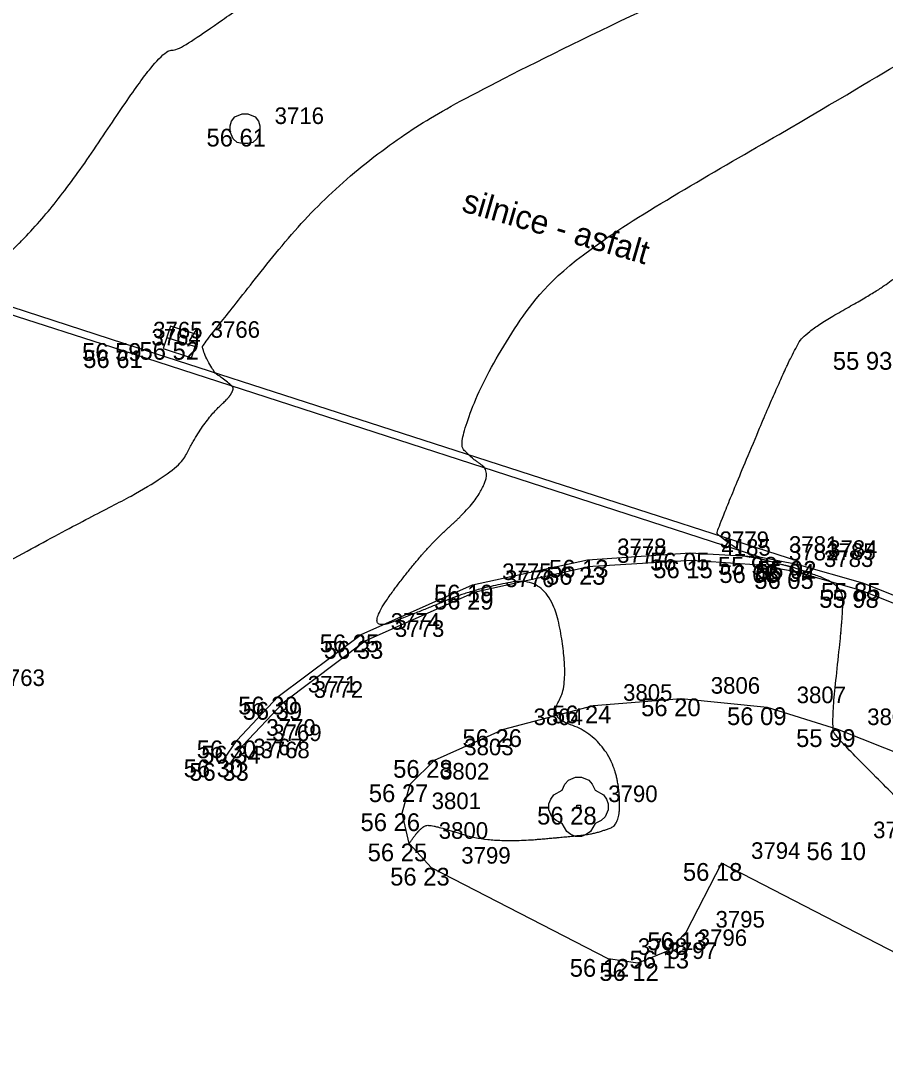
# Model space of a CAD drawing. Extents: x -704017 to -701500, y -1008977 to -1008450.
# Drawn here: x -701921.44 to -701906.84, y -1008881.79 to -1008864.33 of the extents above; entities that cross this region are included whole.
import ezdxf

# ---------------------------------------------------------------- set-up
doc = ezdxf.new("R2010")
doc.units = 0
for name, color, linetype in [('Z_body', 7, 'Continuous'), ('Z_body_cisla', 7, 'Continuous'), ('Z_body_vysky', 7, 'Continuous'), ('Z_chodnik', 7, 'Continuous'), ('Z_komunikace', 7, 'Continuous'), ('Z_obruby', 7, 'Continuous'), ('Z_popis', 7, 'Continuous'), ('Z_rozhrani_ploch', 7, 'Continuous'), ('Z_site_znaky_kanalizace', 7, 'Continuous'), ('Z_vrstevnice_hlavni', 7, 'Continuous'), ('Z_vrstevnice_vedlejsi', 7, 'Continuous'), ('Z_zelen_jednotliva', 7, 'Continuous')]:
    doc.layers.add(name, color=color, linetype=linetype)

# ---------------------------------------------------------------- blocks, each defined once
blk = doc.blocks.new('POINT_DISPLAY')
blk.add_line((0, 0), (0, 0))
blk = doc.blocks.new('Z24')
for p, q in [((-0.28, 0.28), (-0.23, 0.38)), ((-0.23, 0.38), (-0.17, 0.45)), ((-0.17, 0.45), (-0.05, 0.5)), ((-0.05, 0.5), (0.05, 0.5)), ((0.05, 0.5), (0.17, 0.45)), ((0.17, 0.45), (0.23, 0.38)), ((0.23, 0.38), (0.28, 0.28)), ((-0.47, 0.13), (-0.42, 0.2)), ((-0.42, 0.2), (-0.28, 0.28)), ((0.28, 0.28), (0.42, 0.2)), ((0.42, 0.2), (0.47, 0.13)), ((-0.5, 0.05), (-0.47, 0.13)), ((-0.5, -0.05), (-0.5, 0.05)), ((-0.03, -0.03), (-0.03, 0.03)), ((-0.03, 0.03), (0.03, 0.03)), ((0.03, 0.03), (0.03, -0.03)), ((0.47, 0.13), (0.5, 0.05)), ((0.5, 0.05), (0.5, -0.05)), ((-0.45, -0.17), (-0.5, -0.05)), ((-0.38, -0.23), (-0.45, -0.17)), ((0.03, -0.03), (-0.03, -0.03)), ((0.45, -0.17), (0.38, -0.23)), ((0.5, -0.05), (0.45, -0.17)), ((-0.28, -0.28), (-0.38, -0.23)), ((-0.2, -0.42), (-0.28, -0.28)), ((0.28, -0.28), (0.2, -0.42)), ((0.38, -0.23), (0.28, -0.28)), ((-0.13, -0.47), (-0.2, -0.42)), ((-0.05, -0.5), (-0.13, -0.47)), ((0.05, -0.5), (-0.05, -0.5)), ((0.13, -0.47), (0.05, -0.5)), ((0.2, -0.42), (0.13, -0.47))]:
    blk.add_line(p, q)
blk = doc.blocks.new('Z620')
for p, q in [((-0.23, 0.13), (-0.17, 0.2)), ((-0.17, 0.2), (-0.05, 0.25)), ((-0.05, 0.25), (0.05, 0.25)), ((0.05, 0.25), (0.17, 0.2)), ((0.17, 0.2), (0.23, 0.13)), ((-0.25, 0.05), (-0.23, 0.13)), ((-0.25, -0.05), (-0.25, 0.05)), ((0.23, 0.13), (0.25, 0.05)), ((0.25, 0.05), (0.25, -0.05)), ((-0.2, -0.17), (-0.25, -0.05)), ((-0.13, -0.23), (-0.2, -0.17)), ((0.2, -0.17), (0.13, -0.23)), ((0.25, -0.05), (0.2, -0.17)), ((-0.05, -0.25), (-0.13, -0.23)), ((0.05, -0.25), (-0.05, -0.25)), ((0.13, -0.23), (0.05, -0.25))]:
    blk.add_line(p, q)
blk = doc.blocks.new('Z38')
for p, q in [((0.25, 0.2), (-0.25, 0.2)), ((-0.25, 0.2), (-0.25, -0.2)), ((0.25, -0.2), (0.25, 0.2)), ((-0.25, 0), (0.25, 0)), ((-0.25, -0.2), (0.25, -0.2))]:
    blk.add_line(p, q)

msp = doc.modelspace()

# ---------------------------------------------------------------- linework, layer by layer
at = {"layer": 'Z_chodnik'}
for p, q in [((-701911.77, -1008875.9), (-701910.29, -1008875.78)), ((-701910.29, -1008875.78), (-701908.84, -1008875.93)), ((-701913.28, -1008876.3), (-701911.77, -1008875.9)), ((-701908.84, -1008875.93), (-701907.65, -1008876.3)), ((-701914.45, -1008876.82), (-701913.28, -1008876.3)), ((-701907.65, -1008876.3), (-701899.54, -1008879.54)), ((-701914.86, -1008877.23), (-701914.45, -1008876.82)), ((-701915, -1008877.72), (-701914.86, -1008877.23)), ((-701914.88, -1008878.23), (-701915, -1008877.72)), ((-701914.5, -1008878.64), (-701914.88, -1008878.23)), ((-701909.61, -1008878.56), (-701910.21, -1008879.73)), ((-701903.36, -1008881.79), (-701909.61, -1008878.56)), ((-701911.52, -1008880.18), (-701914.5, -1008878.64)), ((-701910.21, -1008879.73), (-701910.51, -1008880.04)), ((-701910.51, -1008880.04), (-701911.02, -1008880.25)), ((-701911.02, -1008880.25), (-701911.52, -1008880.18))]:
    msp.add_line(p, q, dxfattribs=at)
at = {"layer": 'Z_komunikace'}
for p, q in [((-701911.87, -1008873.44), (-701910.14, -1008873.32)), ((-701910.14, -1008873.32), (-701908.97, -1008873.39)), ((-701913.81, -1008873.86), (-701911.87, -1008873.44)), ((-701908.97, -1008873.39), (-701908.34, -1008873.51)), ((-701908.34, -1008873.51), (-701907.23, -1008873.83)), ((-701915.69, -1008874.7), (-701913.81, -1008873.86)), ((-701907.23, -1008873.83), (-701901.65, -1008876.04)), ((-701917.09, -1008875.75), (-701915.69, -1008874.7)), ((-701917.79, -1008876.49), (-701917.09, -1008875.75)), ((-701918.01, -1008876.81), (-701917.79, -1008876.49))]:
    msp.add_line(p, q, dxfattribs=at)
at = {"layer": 'Z_obruby'}
for p, q in [((-701932.12, -1008865.91), (-701919.73, -1008869.9)), ((-701919.73, -1008869.9), (-701908.97, -1008873.39)), ((-701910.11, -1008873.45), (-701911.87, -1008873.56)), ((-701908.97, -1008873.53), (-701910.11, -1008873.45)), ((-701913.76, -1008873.98), (-701911.87, -1008873.56)), ((-701908.97, -1008873.53), (-701908.38, -1008873.63)), ((-701908.38, -1008873.63), (-701907.26, -1008873.95)), ((-701915.62, -1008874.81), (-701913.76, -1008873.98)), ((-701907.26, -1008873.95), (-701901.71, -1008876.15)), ((-701916.99, -1008875.84), (-701915.62, -1008874.81)), ((-701917.69, -1008876.58), (-701916.99, -1008875.84)), ((-701917.89, -1008876.87), (-701917.69, -1008876.58))]:
    msp.add_line(p, q, dxfattribs=at)
at = {"layer": 'Z_rozhrani_ploch'}
for p, q in [((-701932.69, -1008865.57), (-701919.7, -1008869.78)), ((-701919.7, -1008869.78), (-701908.31, -1008873.46)), ((-701908.31, -1008873.46), (-701908.34, -1008873.51))]:
    msp.add_line(p, q, dxfattribs=at)
at = {"layer": 'Z_vrstevnice_hlavni'}
for points in [[(-701929.384, -1008871.468), (-701929.147, -1008871.428), (-701928.13, -1008870.949), (-701928.224, -1008870.582), (-701928.567, -1008869.667), (-701928.417, -1008869.51), (-701927.059, -1008868.509), (-701926.408, -1008868.016), (-701926.441, -1008867.739), (-701926.581, -1008867.636), (-701926.528, -1008867.567), (-701922.834, -1008864.245), (-701921.678, -1008862.488), (-701920.805, -1008862.562), (-701918.789, -1008861.094), (-701918.628, -1008860.876), (-701918.502, -1008860.743), (-701916.364, -1008860.27), (-701913.542, -1008859.552), (-701909.143, -1008858.871), (-701908.959, -1008859.239), (-701908.739, -1008859.67)], [(-701905.757, -1008881.069), (-701905.11, -1008880.886), (-701905.085, -1008880.316), (-701905.305, -1008879.365), (-701906.118, -1008877.984), (-701907.641, -1008876.474), (-701907.769, -1008876.263), (-701907.547, -1008874.31), (-701907.58, -1008873.859), (-701908.362, -1008873.575), (-701908.61, -1008873.519), (-701908.97, -1008873.418), (-701909.104, -1008873.397), (-701909.304, -1008873.37), (-701909.312, -1008873.279), (-701909.322, -1008873.272), (-701909.67, -1008873.021), (-701909.699, -1008872.967), (-701908.418, -1008869.91), (-701908.123, -1008869.542), (-701906.981, -1008868.902), (-701906.588, -1008868.608), (-701905.032, -1008867.614), (-701903.373, -1008866.559), (-701902.821, -1008866.747), (-701902.338, -1008866.928), (-701902.184, -1008866.907), (-701901.047, -1008867.14), (-701900.814, -1008867.198), (-701898.611, -1008867.293), (-701895.838, -1008867.382), (-701895.613, -1008867.447)]]:
    msp.add_open_spline(points, degree=2, dxfattribs=at)
at = {"layer": 'Z_vrstevnice_vedlejsi'}
for points in [[(-701930.686, -1008869.31), (-701929.974, -1008868.187), (-701929.894, -1008867.968), (-701930.34, -1008867.402), (-701930.762, -1008866.864), (-701930.689, -1008866.808), (-701930.743, -1008866.353), (-701930.777, -1008866.328), (-701930.692, -1008866.218), (-701924.744, -1008860.87), (-701924.261, -1008860.135), (-701922.828, -1008860.256), (-701921.82, -1008859.522), (-701921.406, -1008858.963), (-701921.082, -1008858.622), (-701919.186, -1008858.202), (-701918.366, -1008857.82), (-701917.54, -1008857.528), (-701915.507, -1008857.591), (-701912.256, -1008857.356), (-701909.528, -1008856.936), (-701909.437, -1008857.276), (-701909.288, -1008857.857)], [(-701927.52, -1008873.225), (-701927.57, -1008872.679), (-701927.559, -1008872.535), (-701923.745, -1008870.7), (-701922.849, -1008869.76), (-701922.361, -1008869.401), (-701922.127, -1008869.224), (-701922.139, -1008869.124), (-701922.385, -1008868.943), (-701922.365, -1008868.916), (-701920.923, -1008867.62), (-701919.096, -1008864.842), (-701918.783, -1008864.869), (-701917.163, -1008863.689), (-701913.471, -1008861.999), (-701908.42, -1008860.728), (-701908.175, -1008861.067), (-701907.823, -1008861.542), (-701907.772, -1008861.578), (-701907.533, -1008861.625), (-701907.143, -1008861.804), (-701904.869, -1008862.97)], [(-701924.05, -1008874.827), (-701921.253, -1008873.223), (-701918.793, -1008871.976), (-701918.496, -1008871.367), (-701918.18, -1008870.937), (-701917.929, -1008870.711), (-701917.846, -1008870.572), (-701917.851, -1008870.509), (-701918.117, -1008870.313), (-701918.17, -1008870.274), (-701918.383, -1008869.883), (-701918.333, -1008869.766), (-701915.932, -1008866.77), (-701912.64, -1008864.927), (-701907.353, -1008862.543), (-701907.084, -1008862.839), (-701906.609, -1008863.386), (-701906.531, -1008863.461), (-701906.37, -1008863.388), (-701906.181, -1008863.374), (-701905.303, -1008863.693), (-701903.572, -1008864.529), (-701902.002, -1008864.908)], [(-701914.88, -1008878.23), (-701914.68, -1008877.935), (-701914.48, -1008877.912), (-701913.508, -1008878.228), (-701911.926, -1008878.092), (-701911.658, -1008878.034), (-701911.297, -1008877.895), (-701911.371, -1008876.924), (-701911.833, -1008876.328), (-701912.525, -1008876.1), (-701912.168, -1008875.516), (-701912.5, -1008873.7), (-701913.78, -1008873.932), (-701914.586, -1008874.267), (-701915.69, -1008874.7), (-701914.656, -1008873.294), (-701913.835, -1008872.555), (-701913.565, -1008872.099), (-701913.581, -1008871.894), (-701913.719, -1008871.792), (-701913.92, -1008871.647), (-701914.041, -1008871.425), (-701913.376, -1008869.838), (-701912.028, -1008868.156), (-701906.805, -1008865.232), (-701905.833, -1008864.503), (-701905.344, -1008864.969), (-701904.718, -1008865.4), (-701903.627, -1008865.391), (-701903.555, -1008865.381), (-701903.511, -1008865.39), (-701900.364, -1008866.173), (-701900.128, -1008866.183), (-701899.831, -1008866.193), (-701898.48, -1008866.58)]]:
    msp.add_open_spline(points, degree=2, dxfattribs=at)

# ---------------------------------------------------------------- block references
at = {"layer": 'Z_body'}
for p in [(-701917.65, -1008866.16), (-701919.7, -1008869.78), (-701918.73, -1008869.76), (-701919.73, -1008869.9), (-701907.03, -1008869.93), (-701910.14, -1008873.32), (-701911.87, -1008873.44), (-701910.11, -1008873.45), (-701908.97, -1008873.39), (-701908.34, -1008873.51), (-701908.31, -1008873.46), (-701911.87, -1008873.56), (-701908.97, -1008873.53), (-701908.38, -1008873.63), (-701913.81, -1008873.86), (-701907.23, -1008873.83), (-701913.76, -1008873.98), (-701907.26, -1008873.95), (-701915.69, -1008874.7), (-701915.62, -1008874.81), (-701917.09, -1008875.75), (-701910.29, -1008875.78), (-701916.99, -1008875.84), (-701911.77, -1008875.9), (-701908.84, -1008875.93), (-701913.28, -1008876.3), (-701907.65, -1008876.3), (-701917.79, -1008876.49), (-701917.69, -1008876.58), (-701918.01, -1008876.81), (-701914.45, -1008876.82), (-701917.89, -1008876.87), (-701914.86, -1008877.23), (-701912.02, -1008877.61), (-701915, -1008877.72), (-701907.55, -1008878.21), (-701914.88, -1008878.23), (-701909.61, -1008878.56), (-701914.5, -1008878.64), (-701910.21, -1008879.73), (-701910.51, -1008880.04), (-701911.52, -1008880.18), (-701911.02, -1008880.25)]:
    msp.add_blockref('POINT_DISPLAY', p, dxfattribs=at)
at = {"layer": 'Z_site_znaky_kanalizace'}
msp.add_blockref('Z620', (-701917.65, -1008866.16), dxfattribs=at)
at = {"layer": 'Z_site_znaky_kanalizace', "rotation": -18.000000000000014}
msp.add_blockref('Z38', (-701918.73, -1008869.76), dxfattribs=at)
at = {"layer": 'Z_zelen_jednotliva'}
msp.add_blockref('Z24', (-701912.02, -1008877.61), dxfattribs=at)

# ---------------------------------------------------------------- texts
at = {"layer": 'Z_body_cisla'}
for s, p in [('3716', (-701917.15, -1008866.08)), ('3765', (-701919.2, -1008869.7)), ('3766', (-701918.23, -1008869.69)), ('3764', (-701919.23, -1008869.82)), ('3779', (-701909.64, -1008873.24)), ('3778', (-701911.37, -1008873.36)), ('4185', (-701909.61, -1008873.37)), ('3781', (-701908.47, -1008873.32)), ('3782', (-701908.47, -1008873.45)), ('3785', (-701907.84, -1008873.44)), ('3784', (-701907.81, -1008873.39)), ('3777', (-701911.37, -1008873.49)), ('3783', (-701907.88, -1008873.56)), ('3775', (-701913.31, -1008873.78)), ('3776', (-701913.26, -1008873.9)), ('3774', (-701915.19, -1008874.62)), ('3773', (-701915.12, -1008874.74)), ('3763', (-701921.86, -1008875.57)), ('3771', (-701916.59, -1008875.68)), ('3806', (-701909.79, -1008875.7)), ('3772', (-701916.49, -1008875.77)), ('3805', (-701911.27, -1008875.82)), ('3807', (-701908.34, -1008875.86)), ('3804', (-701912.78, -1008876.23)), ('3808', (-701907.15, -1008876.23)), ('3770', (-701917.29, -1008876.41)), ('3769', (-701917.19, -1008876.5)), ('3767', (-701917.51, -1008876.74)), ('3803', (-701913.95, -1008876.74)), ('3768', (-701917.39, -1008876.79)), ('3802', (-701914.36, -1008877.15)), ('3790', (-701911.52, -1008877.53)), ('3801', (-701914.5, -1008877.65)), ('3800', (-701914.38, -1008878.15)), ('3789', (-701907.05, -1008878.14)), ('3794', (-701909.11, -1008878.49)), ('3799', (-701914, -1008878.57)), ('3795', (-701909.71, -1008879.65)), ('3796', (-701910.01, -1008879.96)), ('3798', (-701911.02, -1008880.11)), ('3797', (-701910.52, -1008880.18))]:
    msp.add_text(s, height=0.28, dxfattribs=at).set_placement(p)
at = {"layer": 'Z_body_vysky'}
for s, p in [('56 61', (-701918.3, -1008866.46)), ('56 59', (-701920.4, -1008870.08)), ('56 52', (-701919.43, -1008870.06)), ('56 61', (-701920.38, -1008870.2)), ('55 93', (-701907.73, -1008870.23)), ('56 05', (-701910.815, -1008873.62)), ('56 13', (-701912.52, -1008873.74)), ('56 15', (-701910.76, -1008873.75)), ('55 98', (-701909.67, -1008873.69)), ('55 94', (-701909.04, -1008873.81)), ('55 92', (-701909.01, -1008873.76)), ('56 23', (-701912.57, -1008873.86)), ('56 08', (-701909.645, -1008873.83)), ('56 05', (-701909.055, -1008873.93)), ('56 19', (-701914.46, -1008874.16)), ('55 85', (-701907.93, -1008874.13)), ('56 29', (-701914.46, -1008874.28)), ('55 98', (-701907.96, -1008874.25)), ('56 25', (-701916.39, -1008875)), ('56 33', (-701916.32, -1008875.11)), ('56 30', (-701917.765, -1008876.05)), ('56 20', (-701910.965, -1008876.08)), ('56 39', (-701917.69, -1008876.14)), ('56 24', (-701912.47, -1008876.2)), ('56 09', (-701909.515, -1008876.23)), ('56 26', (-701913.98, -1008876.6)), ('55 99', (-701908.35, -1008876.6)), ('56 30', (-701918.465, -1008876.79)), ('56 34', (-701918.39, -1008876.88)), ('56 30', (-701918.685, -1008877.11)), ('56 28', (-701915.15, -1008877.12)), ('56 33', (-701918.59, -1008877.17)), ('56 27', (-701915.56, -1008877.53)), ('56 28', (-701912.72, -1008877.91)), ('56 26', (-701915.7, -1008878.02)), ('56 25', (-701915.58, -1008878.53)), ('56 10', (-701908.175, -1008878.51)), ('56 18', (-701910.26, -1008878.86)), ('56 23', (-701915.2, -1008878.94)), ('56 13', (-701910.86, -1008880.03)), ('56 13', (-701911.16, -1008880.34)), ('56 12', (-701912.17, -1008880.48)), ('56 12', (-701911.67, -1008880.55))]:
    msp.add_text(s, height=0.3, dxfattribs=at).set_placement(p)
at = {"layer": 'Z_popis'}
msp.add_text('silnice - asfalt', height=0.4, rotation=343.8, dxfattribs=at).set_placement((-701914.01, -1008867.55))

doc.saveas('drawing.dxf')
